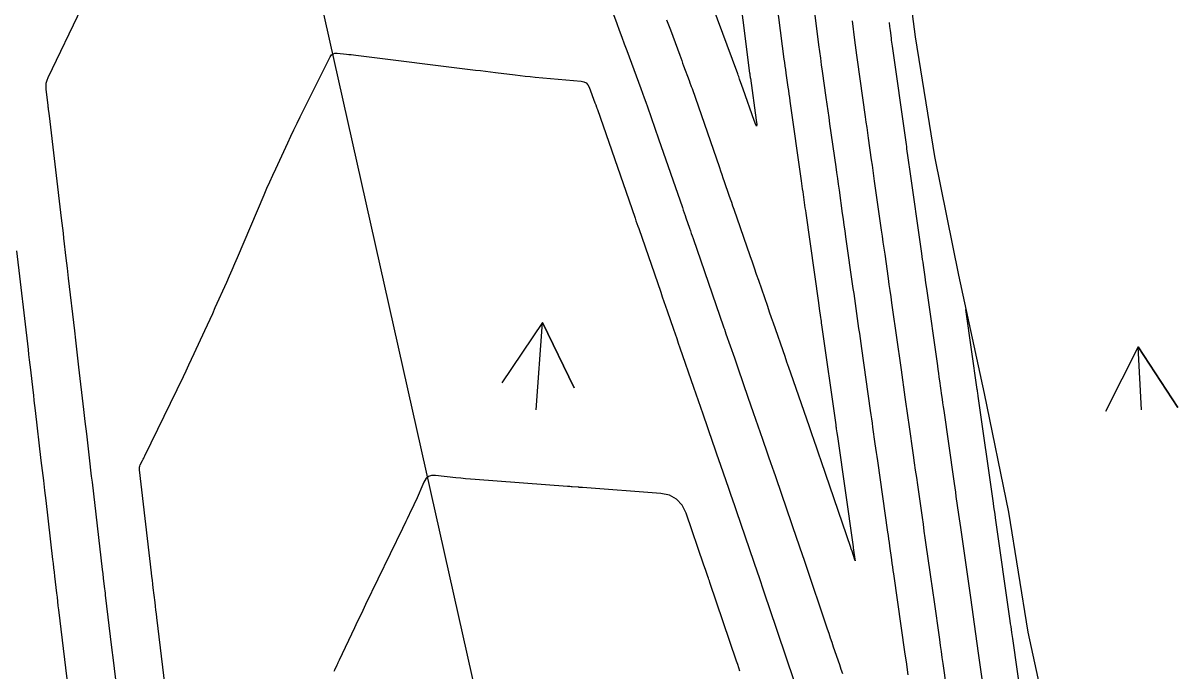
# Model space of a CAD drawing. Extents: x 954385 to 988206, y 1868364 to 1924553.
# Drawn here: x 958114.8 to 958210.1, y 1918347.4 to 1918400.9 of the extents above; entities that cross this region are included whole.
import ezdxf

# ---------------------------------------------------------------- set-up
doc = ezdxf.new("R2010")
doc.units = 0
for name, color, linetype in [('Default', 7, 'Continuous'), ('Ex_Major Contours', 7, 'Continuous'), ('Ex_Minor Contours', 7, 'Continuous'), ('Perimeter', 7, 'Continuous'), ('Slopes', 7, 'Continuous')]:
    doc.layers.add(name, color=color, linetype=linetype)

msp = doc.modelspace()

# ---------------------------------------------------------------- linework, layer by layer
at = {"layer": 'Default'}
msp.add_line((958200.602, 1918129.717), (957843.865, 1919719.405), dxfattribs=at)
at = {"layer": 'Ex_Major Contours'}
for points in [[(958167.898, 1918401.149), (958168.053, 1918400.729), (958168.209, 1918400.309), (958168.983, 1918398.218), (958169.062, 1918398.004), (958169.142, 1918397.789), (958169.221, 1918397.575), (958169.3, 1918397.36), (958169.755, 1918396.132), (958169.821, 1918395.952), (958169.91, 1918395.712), (958169.932, 1918395.652), (958169.954, 1918395.592), (958169.975, 1918395.532), (958169.996, 1918395.471), (958172.253, 1918388.955), (958172.353, 1918388.668), (958172.452, 1918388.381), (958172.551, 1918388.094), (958172.651, 1918387.806), (958173.049, 1918386.657), (958173.148, 1918386.37), (958173.248, 1918386.083), (958173.347, 1918385.796), (958173.447, 1918385.508), (958174.775, 1918381.669), (958174.951, 1918381.159), (958175.128, 1918380.649), (958175.304, 1918380.14), (958175.481, 1918379.63), (958176.222, 1918377.489), (958176.38, 1918377.031), (958176.539, 1918376.573), (958176.698, 1918376.115), (958176.857, 1918375.657), (958177.492, 1918373.825), (958177.651, 1918373.367), (958177.81, 1918372.909), (958177.969, 1918372.451), (958178.128, 1918371.993), (958179.67, 1918367.544), (958179.753, 1918367.304), (958179.836, 1918367.064), (958179.919, 1918366.824), (958180.001, 1918366.584), (958180.33, 1918365.623), (958180.413, 1918365.382), (958180.495, 1918365.142), (958180.577, 1918364.902), (958180.659, 1918364.662), (958183.076, 1918357.6), (958183.094, 1918357.546), (958183.113, 1918357.492), (958183.186, 1918357.277), (958183.423, 1918356.576), (958183.458, 1918356.482), (958183.478, 1918356.453), (958183.482, 1918356.488), (958183.471, 1918356.587), (958183.337, 1918357.523), (958183.324, 1918357.617), (958182.028, 1918366.725), (958181.982, 1918367.047), (958181.936, 1918367.369), (958181.924, 1918367.45), (958181.913, 1918367.531), (958181.902, 1918367.611), (958181.89, 1918367.692), (958180.723, 1918375.946), (958180.701, 1918376.098), (958180.68, 1918376.249), (958180.658, 1918376.401), (958180.637, 1918376.553), (958180.529, 1918377.312), (958180.465, 1918377.767), (958179.415, 1918385.173), (958179.384, 1918385.395), (958179.352, 1918385.618), (958179.321, 1918385.84), (958179.289, 1918386.062), (958179.164, 1918386.951), (958179.132, 1918387.174), (958179.101, 1918387.396), (958179.069, 1918387.618), (958179.038, 1918387.841), (958178.102, 1918394.438), (958178.061, 1918394.727), (958178.02, 1918395.016), (958177.979, 1918395.305), (958177.938, 1918395.594), (958177.774, 1918396.751), (958177.734, 1918397.04), (958177.694, 1918397.33), (958177.656, 1918397.619), (958177.618, 1918397.909), (958176.876, 1918403.746)], [(958118.388, 1918346.711), (958117.703, 1918352.407), (958117.661, 1918352.755), (958117.62, 1918353.103), (958117.579, 1918353.45), (958117.538, 1918353.798), (958117.375, 1918355.191), (958117.334, 1918355.539), (958117.293, 1918355.887), (958117.253, 1918356.235), (958117.212, 1918356.583), (958116.644, 1918361.432), (958116.547, 1918362.26), (958116.451, 1918363.088), (958116.354, 1918363.916), (958116.257, 1918364.744), (958115.776, 1918368.872), (958115.727, 1918369.292), (958115.678, 1918369.713), (958115.629, 1918370.133), (958115.58, 1918370.553), (958115.384, 1918372.235), (958115.334, 1918372.655), (958115.285, 1918373.076), (958115.237, 1918373.496), (958115.188, 1918373.917), (958114.241, 1918382.064)]]:
    msp.add_lwpolyline(points, dxfattribs=at)
at = {"layer": 'Ex_Minor Contours'}
for points in [[(958173.64, 1918405.519), (958174.757, 1918396.74), (958174.761, 1918396.706), (958174.766, 1918396.672), (958174.77, 1918396.638), (958174.775, 1918396.604), (958174.809, 1918396.367), (958174.813, 1918396.333), (958175.305, 1918392.864), (958175.346, 1918392.495), (958175.328, 1918392.364), (958175.253, 1918392.472), (958175.12, 1918392.82), (958174.223, 1918395.41), (958174.113, 1918395.728), (958173.93, 1918396.257), (958173.893, 1918396.363), (958173.856, 1918396.468), (958173.818, 1918396.573), (958173.779, 1918396.679), (958171.665, 1918402.393)], [(958162.87, 1918403.315), (958163.787, 1918400.837), (958163.993, 1918400.28), (958164.199, 1918399.723), (958164.405, 1918399.165), (958164.612, 1918398.608), (958165.774, 1918395.466), (958165.911, 1918395.091), (958166.047, 1918394.715), (958166.18, 1918394.339), (958166.312, 1918393.962), (958167.227, 1918391.32), (958169.197, 1918385.632), (958169.27, 1918385.419), (958169.344, 1918385.207), (958169.417, 1918384.995), (958169.491, 1918384.783), (958169.784, 1918383.934), (958169.858, 1918383.722), (958169.931, 1918383.51), (958170.005, 1918383.298), (958170.078, 1918383.085), (958172.603, 1918375.793), (958172.636, 1918375.697), (958172.669, 1918375.601), (958172.802, 1918375.218), (958173.496, 1918373.216), (958173.808, 1918372.317), (958174.619, 1918369.979), (958175.056, 1918368.719), (958175.822, 1918366.51), (958175.878, 1918366.349), (958175.934, 1918366.188), (958175.989, 1918366.027), (958176.044, 1918365.866), (958176.269, 1918365.211), (958176.322, 1918365.055), (958176.375, 1918364.899), (958176.429, 1918364.743), (958176.482, 1918364.587), (958176.749, 1918363.808), (958176.856, 1918363.497), (958176.909, 1918363.341), (958178.648, 1918358.26), (958178.757, 1918357.942), (958178.866, 1918357.624), (958179.084, 1918356.989), (958179.138, 1918356.83), (958179.192, 1918356.671), (958179.246, 1918356.512), (958179.3, 1918356.353), (958181.165, 1918350.851), (958181.29, 1918350.48), (958181.416, 1918350.11), (958181.541, 1918349.74), (958181.667, 1918349.369), (958182.169, 1918347.888), (958182.294, 1918347.517), (958182.419, 1918347.147)], [(958122.678, 1918344.37), (958122.211, 1918348.245), (958122.084, 1918349.307), (958121.564, 1918353.624), (958121.543, 1918353.801), (958121.522, 1918353.978), (958121.501, 1918354.155), (958121.48, 1918354.332), (958121.397, 1918355.04), (958121.356, 1918355.395), (958121.314, 1918355.749), (958120.47, 1918362.964), (958120.412, 1918363.464), (958120.353, 1918363.964), (958120.295, 1918364.464), (958120.237, 1918364.964), (958120.003, 1918366.964), (958119.887, 1918367.964), (958119.77, 1918368.964), (958119.363, 1918372.455), (958119.276, 1918373.203), (958119.189, 1918373.952), (958119.101, 1918374.7), (958119.014, 1918375.448), (958118.507, 1918379.816), (958118.411, 1918380.641), (958118.315, 1918381.466), (958118.123, 1918383.115), (958118.075, 1918383.528), (958118.027, 1918383.94), (958117.978, 1918384.352), (958117.929, 1918384.765), (958116.92, 1918393.208), (958116.895, 1918393.422), (958116.852, 1918393.778), (958116.844, 1918393.849), (958116.835, 1918393.921), (958116.827, 1918393.992), (958116.818, 1918394.063), (958116.658, 1918395.433), (958116.646, 1918395.683), (958116.669, 1918395.926), (958116.726, 1918396.164), (958116.819, 1918396.395), (958119.593, 1918402.173)], [(958187.854, 1918347.038), (958187.7, 1918348.11), (958187.609, 1918348.754), (958186.663, 1918355.385), (958186.622, 1918355.672), (958186.581, 1918355.959), (958186.54, 1918356.246), (958186.499, 1918356.533), (958186.336, 1918357.681), (958186.295, 1918357.968), (958186.254, 1918358.255), (958186.213, 1918358.542), (958186.172, 1918358.829), (958185.332, 1918364.731), (958185.283, 1918365.076), (958185.234, 1918365.422), (958185.185, 1918365.768), (958185.136, 1918366.113), (958184.939, 1918367.496), (958184.89, 1918367.842), (958184.841, 1918368.188), (958184.792, 1918368.533), (958184.743, 1918368.879), (958184.02, 1918373.99), (958183.961, 1918374.403), (958183.903, 1918374.816), (958183.844, 1918375.229), (958183.786, 1918375.642), (958183.552, 1918377.294), (958183.493, 1918377.707), (958183.435, 1918378.12), (958183.376, 1918378.533), (958183.318, 1918378.946), (958182.71, 1918383.236), (958182.642, 1918383.718), (958182.573, 1918384.2), (958182.505, 1918384.681), (958182.437, 1918385.163), (958182.164, 1918387.09), (958182.096, 1918387.571), (958182.028, 1918388.053), (958181.96, 1918388.535), (958181.891, 1918389.016), (958181.391, 1918392.543), (958181.314, 1918393.087), (958181.237, 1918393.631), (958181.16, 1918394.176), (958181.083, 1918394.72), (958180.774, 1918396.897), (958180.697, 1918397.442), (958180.623, 1918397.987), (958180.551, 1918398.532), (958180.48, 1918399.077), (958180.112, 1918401.974)], [(958191.019, 1918346.02), (958190.738, 1918347.995), (958190.667, 1918348.488), (958190.597, 1918348.982), (958190.527, 1918349.475), (958190.456, 1918349.969), (958189.986, 1918353.266), (958189.905, 1918353.831), (958189.825, 1918354.395), (958189.744, 1918354.96), (958189.664, 1918355.525), (958189.342, 1918357.783), (958189.262, 1918358.348), (958189.182, 1918358.912), (958189.101, 1918359.477), (958189.021, 1918360.041), (958188.637, 1918362.736), (958188.55, 1918363.347), (958188.463, 1918363.958), (958188.377, 1918364.569), (958188.29, 1918365.18), (958187.93, 1918367.71), (958187.849, 1918368.277), (958187.768, 1918368.844), (958187.688, 1918369.412), (958187.608, 1918369.979), (958187.287, 1918372.249), (958187.206, 1918372.816), (958187.126, 1918373.383), (958187.046, 1918373.951), (958186.965, 1918374.518), (958186.504, 1918377.776), (958186.433, 1918378.277), (958186.362, 1918378.777), (958186.291, 1918379.278), (958186.22, 1918379.778), (958185.936, 1918381.781), (958185.865, 1918382.281), (958185.794, 1918382.782), (958185.724, 1918383.282), (958185.653, 1918383.783), (958185.08, 1918387.826), (958185.018, 1918388.268), (958184.955, 1918388.71), (958184.892, 1918389.152), (958184.83, 1918389.594), (958184.579, 1918391.362), (958184.516, 1918391.804), (958184.454, 1918392.246), (958184.391, 1918392.688), (958184.328, 1918393.131), (958183.661, 1918397.835), (958183.604, 1918398.239), (958183.549, 1918398.643), (958183.495, 1918399.048), (958183.443, 1918399.453), (958183.237, 1918401.073)], [(958186.267, 1918400.92), (958186.308, 1918400.596), (958186.349, 1918400.272), (958186.432, 1918399.624), (958186.452, 1918399.462), (958186.474, 1918399.3), (958186.496, 1918399.138), (958186.519, 1918398.976), (958187.617, 1918391.235), (958187.644, 1918391.048), (958187.67, 1918390.862), (958187.697, 1918390.675), (958187.723, 1918390.488), (958187.829, 1918389.741), (958187.856, 1918389.554), (958187.882, 1918389.367), (958187.909, 1918389.18), (958187.935, 1918388.993), (958188.947, 1918381.846), (958188.981, 1918381.605), (958189.015, 1918381.364), (958189.05, 1918381.123), (958189.084, 1918380.881), (958189.22, 1918379.917), (958189.289, 1918379.434), (958189.357, 1918378.952), (958190.263, 1918372.563), (958190.306, 1918372.257), (958190.349, 1918371.95), (958190.393, 1918371.644), (958190.436, 1918371.338), (958190.609, 1918370.114), (958190.653, 1918369.807), (958190.696, 1918369.501), (958190.739, 1918369.195), (958190.783, 1918368.889), (958191.589, 1918363.225), (958191.641, 1918362.859), (958191.693, 1918362.494), (958191.745, 1918362.128), (958191.797, 1918361.763), (958192.005, 1918360.3), (958192.057, 1918359.935), (958192.109, 1918359.569), (958192.161, 1918359.204), (958192.213, 1918358.838), (958192.955, 1918353.63), (958193.012, 1918353.231), (958193.069, 1918352.832), (958193.125, 1918352.433), (958193.182, 1918352.033), (958193.41, 1918350.437), (958193.524, 1918349.639), (958193.638, 1918348.84), (958194.272, 1918344.395)], [(958126.481, 1918346.072), (958125.794, 1918351.786), (958125.757, 1918352.093), (958125.72, 1918352.4), (958125.683, 1918352.706), (958125.646, 1918353.013), (958125.499, 1918354.24), (958125.462, 1918354.547), (958125.425, 1918354.854), (958125.389, 1918355.161), (958125.353, 1918355.467), (958124.357, 1918363.981), (958124.352, 1918364.084), (958124.362, 1918364.185), (958124.387, 1918364.283), (958124.427, 1918364.378), (958124.616, 1918364.754), (958124.663, 1918364.848), (958124.71, 1918364.943), (958124.756, 1918365.037), (958124.802, 1918365.132), (958127.993, 1918371.698), (958128.22, 1918372.168), (958128.444, 1918372.638), (958128.666, 1918373.11), (958128.886, 1918373.583), (958129.762, 1918375.476), (958129.98, 1918375.949), (958130.196, 1918376.424), (958130.412, 1918376.899), (958130.625, 1918377.374), (958131.569, 1918379.481), (958131.797, 1918379.991), (958132.021, 1918380.502), (958132.244, 1918381.015), (958132.464, 1918381.528), (958134.658, 1918386.687), (958134.892, 1918387.231), (958135.13, 1918387.772), (958135.372, 1918388.312), (958135.618, 1918388.85), (958136.612, 1918390.997), (958136.862, 1918391.533), (958137.117, 1918392.067), (958137.375, 1918392.599), (958137.638, 1918393.129), (958140.125, 1918398.092), (958140.225, 1918398.242), (958140.353, 1918398.343), (958140.506, 1918398.396), (958140.687, 1918398.399), (958141.462, 1918398.316), (958141.656, 1918398.294), (958141.849, 1918398.272), (958142.043, 1918398.25), (958142.236, 1918398.226), (958152.124, 1918397.001), (958152.533, 1918396.95), (958152.943, 1918396.9), (958153.353, 1918396.849), (958153.762, 1918396.798), (958155.401, 1918396.595), (958155.811, 1918396.546), (958156.221, 1918396.501), (958156.632, 1918396.459), (958157.043, 1918396.42), (958160.849, 1918396.081), (958161.072, 1918396.034), (958161.256, 1918395.934), (958161.401, 1918395.783), (958161.505, 1918395.579), (958161.981, 1918394.294), (958162.048, 1918394.113), (958162.115, 1918393.932), (958162.132, 1918393.887), (958162.148, 1918393.841), (958162.164, 1918393.796), (958162.18, 1918393.75), (958164.771, 1918386.268), (958165.293, 1918384.762), (958165.367, 1918384.546), (958165.442, 1918384.331), (958165.516, 1918384.116), (958165.591, 1918383.901), (958167.41, 1918378.643), (958167.542, 1918378.261), (958167.674, 1918377.879), (958167.807, 1918377.497), (958167.939, 1918377.114), (958168.468, 1918375.586), (958168.6, 1918375.203), (958168.733, 1918374.821), (958168.865, 1918374.439), (958168.998, 1918374.057), (958170.128, 1918370.8), (958170.318, 1918370.251), (958170.508, 1918369.702), (958170.699, 1918369.154), (958170.889, 1918368.605), (958171.701, 1918366.266), (958171.866, 1918365.789), (958172.03, 1918365.313), (958172.194, 1918364.836), (958172.358, 1918364.359), (958173.011, 1918362.45), (958173.174, 1918361.973), (958173.338, 1918361.496), (958173.501, 1918361.019), (958173.664, 1918360.542), (958175.072, 1918356.43), (958175.18, 1918356.113), (958175.289, 1918355.795), (958175.397, 1918355.477), (958175.504, 1918355.16), (958175.935, 1918353.889), (958176.043, 1918353.571), (958176.15, 1918353.254), (958176.258, 1918352.936), (958176.366, 1918352.618), (958178.407, 1918346.591)], [(958197.597, 1918342.262), (958196.486, 1918350.052), (958196.416, 1918350.538), (958196.347, 1918351.025), (958196.312, 1918351.268), (958196.278, 1918351.511), (958195.065, 1918360.025), (958195.022, 1918360.327), (958194.936, 1918360.929), (958194.893, 1918361.231), (958193.636, 1918370.068), (958193.623, 1918370.158), (958193.611, 1918370.248), (958193.573, 1918370.517), (958193.56, 1918370.607), (958192.623, 1918377.218)], [(958173.955, 1918347.34), (958173.861, 1918347.618), (958173.767, 1918347.896), (958173.673, 1918348.174), (958171.467, 1918354.68), (958171.427, 1918354.8), (958171.386, 1918354.919), (958171.346, 1918355.038), (958171.305, 1918355.158), (958171.101, 1918355.754), (958170.978, 1918356.112), (958169.512, 1918360.394), (958169.187, 1918361.061), (958168.728, 1918361.555), (958168.135, 1918361.875), (958167.408, 1918362.022), (958160.957, 1918362.512), (958160.927, 1918362.515), (958160.897, 1918362.517), (958160.867, 1918362.519), (958160.836, 1918362.521), (958160.716, 1918362.529), (958160.686, 1918362.531), (958160.655, 1918362.533), (958160.625, 1918362.535), (958160.595, 1918362.538), (958160.097, 1918362.578), (958160.004, 1918362.585), (958159.911, 1918362.593), (958159.818, 1918362.6), (958159.725, 1918362.607), (958152.086, 1918363.174), (958151.688, 1918363.206), (958151.291, 1918363.241), (958150.894, 1918363.28), (958150.497, 1918363.323), (958148.799, 1918363.516), (958148.485, 1918363.51), (958148.221, 1918363.416), (958148.009, 1918363.234), (958147.847, 1918362.964), (958147.204, 1918361.474), (958147.117, 1918361.276), (958147.028, 1918361.08), (958146.936, 1918360.885), (958146.842, 1918360.691), (958146.46, 1918359.918), (958146.364, 1918359.724), (958146.269, 1918359.531), (958146.175, 1918359.337), (958146.08, 1918359.143), (958143.038, 1918352.851), (958142.806, 1918352.372), (958142.576, 1918351.892), (958142.347, 1918351.412), (958142.119, 1918350.931), (958140.85, 1918348.248), (958140.801, 1918348.146), (958140.753, 1918348.044), (958140.705, 1918347.942), (958140.657, 1918347.84), (958140.466, 1918347.432), (958140.419, 1918347.329)]]:
    msp.add_lwpolyline(points, dxfattribs=at)
at = {"layer": 'Perimeter'}
msp.add_lwpolyline([(958166.174, 1918538.226), (958167.505, 1918528.276), (958168.873, 1918518.334), (958170.656, 1918508.486), (958172.595, 1918498.672), (958174.126, 1918488.767), (958175.694, 1918478.87), (958176.714, 1918468.85), (958177.967, 1918458.883), (958179.861, 1918449.059), (958179.867, 1918447.902), (958182.315, 1918439.361), (958183.913, 1918429.471), (958185.71, 1918419.626), (958187.127, 1918409.695), (958188.425, 1918399.738), (958190.025, 1918389.848), (958192.011, 1918380.045), (958194.127, 1918370.271), (958196.146, 1918360.475), (958197.733, 1918350.583), (958199.858, 1918340.811)], dxfattribs=at)
at = {"layer": 'Slopes'}
for points in [[(958157.131, 1918368.928), (958157.638, 1918376.141), (958160.266, 1918370.747), (958157.638, 1918376.141), (958154.281, 1918371.168)], [(958207.131, 1918368.928), (958206.851, 1918374.145), (958210.125, 1918369.117), (958206.851, 1918374.145), (958204.134, 1918368.796)]]:
    msp.add_lwpolyline(points, dxfattribs=at)

doc.saveas('drawing.dxf')
